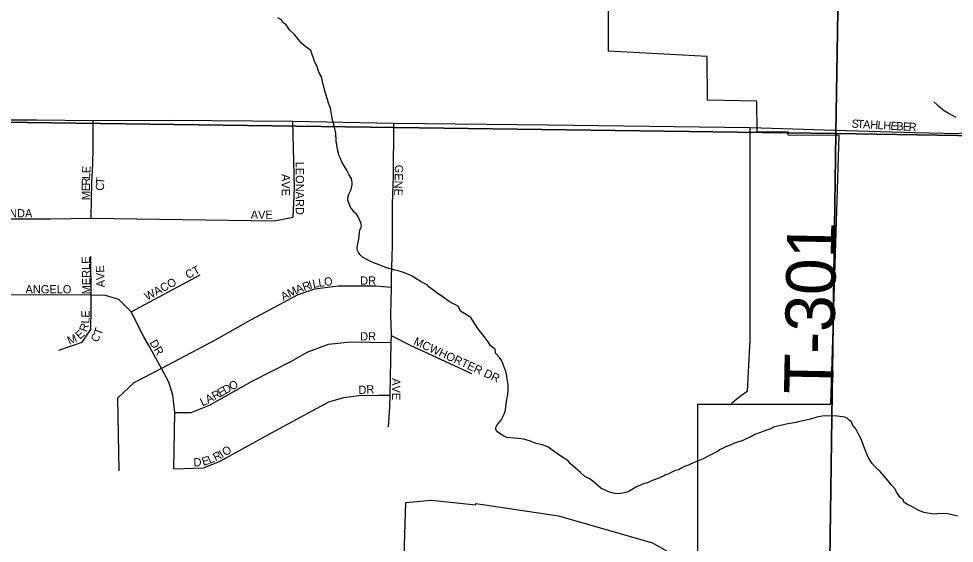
# Model space of a CAD drawing. Extents: x 1310247 to 1552180, y 377264 to 706493.
# Drawn here: x 1367792 to 1373476, y 521873 to 525062 of the extents above; entities that cross this region are included whole.
import ezdxf

# ---------------------------------------------------------------- set-up
doc = ezdxf.new("R2010")
doc.units = 0
for name, color, linetype in [('GM_X_City_Street', 7, 'Continuous'), ('GM_X_City_Street_Text', 7, 'Continuous'), ('GM_X_Corporation', 7, 'Continuous'), ('GM_X_County_Road', 7, 'Continuous'), ('GM_X_Minor_River', 7, 'Continuous'), ('GM_X_Section', 7, 'Continuous'), ('GM_X_Township_Road', 7, 'Continuous'), ('GM_X_Township_Road_Text', 7, 'Continuous'), ('GM_X_Township_Subdivision', 7, 'Continuous'), ('GM_X_Township_Subdivision_Text', 7, 'Continuous')]:
    doc.layers.add(name, color=color, linetype=linetype)

msp = doc.modelspace()

# ---------------------------------------------------------------- linework, layer by layer
at = {"layer": 'GM_X_City_Street'}
msp.add_lwpolyline([(1372748.5, 524384.6), (1373236.2, 524370.2), (1373502.9, 524363.9), (1373653.5, 524392.9), (1373707, 524412.9), (1373756.9, 524432.8), (1373801.4, 524453.7), (1373855.8, 524484.5), (1373935.6, 524538.9), (1374016.3, 524451), (1374043.6, 524432.8), (1374088, 524402), (1374116.1, 524382.9), (1374159.7, 524365.7), (1374245, 524345.7), (1374699.7, 524324)], dxfattribs=at)
at = {"layer": 'GM_X_Corporation'}
msp.add_lwpolyline([(1370096.7, 520638.4), (1370144.7, 522120.7), (1370298.2, 522135.5), (1370568.4, 522107.3), (1370568.7, 522115.6), (1371072, 522041.1), (1371642.8, 521876.5), (1371917.5, 521718.8), (1371917.5, 522718.6), (1372726, 522718.6), (1372775.7, 524351), (1372466.9, 524352.8), (1372468.9, 524371.6), (1372278.4, 524373.5), (1372275.5, 524560.6), (1371975.6, 524565.8), (1371975.5, 524831.9), (1371374.7, 524863.3), (1371374.6, 525409.4)], dxfattribs=at)
at = {"layer": 'GM_X_County_Road'}
msp.add_lwpolyline([(1367414.7, 524447.1), (1367901.9, 524446.2), (1368245, 524443.5), (1368720.6, 524444.4), (1369457.8, 524438.1), (1370069.4, 524426.4), (1371006.5, 524416.5), (1372236.6, 524400.2), (1372435.2, 524393.8), (1372748.5, 524384.6)], dxfattribs=at)
at = {"layer": 'GM_X_Minor_River'}
for points in [[(1369865.5, 523778.2), (1369871.8, 523792.1), (1369874.1, 523804), (1369870.5, 523820.1), (1369851.4, 523860.6), (1369843.7, 523872.8), (1369830, 523885.2), (1369820.3, 523899.4), (1369808.6, 523915.7), (1369799.1, 523936), (1369791.6, 523958.2), (1369794.2, 523982.1), (1369800.6, 523999.9), (1369811.2, 524023.7), (1369817.9, 524051.5), (1369818.2, 524065.5), (1369816.5, 524077.6), (1369814.8, 524089.6), (1369799.3, 524112), (1369786, 524140.4), (1369768.5, 524166.8), (1369755.1, 524191.2), (1369745.7, 524215.4), (1369736, 524231.7), (1369734.3, 524243.7), (1369728.8, 524265.9), (1369720.1, 524320.1), (1369719.2, 524366.1), (1369708.2, 524410.4), (1369699.1, 524446.7), (1369693.6, 524468.8), (1369686.7, 524517), (1369681.1, 524531.2), (1369673.4, 524547.3), (1369668, 524569.5), (1369656.9, 524609.8), (1369642.1, 524662.2), (1369631.2, 524708.5), (1369619.7, 524728.8), (1369612.1, 524749), (1369604.6, 524771.2), (1369591.2, 524797.5), (1369566.9, 524868.2), (1369539.3, 524888.9), (1369511.8, 524911.6), (1369492.3, 524936.1), (1369465, 524966.8), (1369437.6, 524993.5), (1369416.3, 525024), (1369394.6, 525040.6), (1369389, 525054.8), (1369367.2, 525067.3)], [(1373487.2, 524460.8), (1373461.5, 524475.4), (1373437.7, 524488), (1373414, 524502.6), (1373394.4, 524517.1), (1373380.6, 524529.5), (1373368.8, 524539.8), (1373351.2, 524556.2)], [(1372033.7, 522429), (1372013.4, 522419.5), (1371985, 522404.2), (1371950.5, 522387.1), (1371905.9, 522368.2), (1371885.7, 522360.7), (1371861.3, 522347.3), (1371837.1, 522339.9), (1371816.8, 522330.4), (1371802.6, 522320.8), (1371780.4, 522315.4), (1371752, 522302.1), (1371737.8, 522294.4), (1371721.6, 522288.8), (1371709.4, 522281.1), (1371697.3, 522277.5), (1371681.1, 522269.9), (1371658.8, 522260.4), (1371632.6, 522251.1), (1371612.3, 522241.6), (1371588.1, 522234.2), (1371569.9, 522226.7), (1371545.6, 522217.3), (1371494.7, 522186.6), (1371470.5, 522179.2), (1371438.3, 522174), (1371418.3, 522176.5), (1371404.4, 522178.9), (1371380.4, 522183.5), (1371358.6, 522194), (1371328.9, 522208.8), (1371277.9, 522252.1), (1371256.2, 522266.6), (1371232.4, 522279.2), (1371205, 522303.9), (1371142.1, 522357.5), (1371130.5, 522373.8), (1371091, 522398.8), (1371039.8, 522436.1), (1371006.3, 522459), (1370972.5, 522471.9), (1370936.6, 522480.8), (1370894.9, 522495.8), (1370859.1, 522506.8), (1370829.1, 522509.5), (1370801.1, 522512.2), (1370781.1, 522514.7), (1370757.1, 522517.3), (1370739.3, 522523.8), (1370727.4, 522532.1), (1370699.8, 522550.8), (1370690.1, 522565), (1370690.4, 522577), (1370696.7, 522588.9), (1370709.1, 522604.6), (1370723.6, 522622.2), (1370738.3, 522649.8), (1370746.9, 522673.6), (1370751.5, 522701.5), (1370756.4, 522735.4), (1370761.1, 522767.3), (1370765.9, 522797.2), (1370764.9, 522839.2), (1370759.6, 522871.3), (1370758.1, 522891.4), (1370750.7, 522917.6), (1370726.2, 522982.2), (1370712.7, 523002.6), (1370689.2, 523029.2), (1370685.8, 523053.3), (1370658.3, 523074), (1370644.8, 523098.3), (1370619.5, 523131), (1370580.6, 523178), (1370538.1, 523245), (1370476.9, 523284.6), (1370463.6, 523313), (1370408.2, 523342.4), (1370364.8, 523373.5), (1370333.3, 523396.3), (1370284, 523431.5), (1370274.3, 523443.8), (1370236.7, 523462.7), (1370183.4, 523496.1), (1370145.7, 523513.1), (1370123.9, 523521.6), (1370098, 523528.3), (1370072.1, 523534.9), (1370026.3, 523548.1), (1369982.6, 523565.2), (1369948.8, 523578.1), (1369913.2, 523595), (1369881.5, 523611.8), (1369863.9, 523628.2), (1369856.2, 523640.4), (1369850.4, 523652.6), (1369848.8, 523668.6), (1369853.4, 523692.5), (1369858.2, 523724.4), (1369863.1, 523762.3), (1369865.5, 523778.2)], [(1373495.3, 522037.9), (1373471.4, 522044.5), (1373457.5, 522048.8), (1373445.5, 522051.1), (1373431.5, 522053.5), (1373401.5, 522054.2), (1373375.4, 522052.9), (1373353.3, 522051.5), (1373325.3, 522054.2), (1373291.4, 522061), (1373255.7, 522073.9), (1373214.2, 522099), (1373192.4, 522109.5), (1373168.7, 522124.1), (1373167, 522136.2), (1373147.3, 522152.7), (1373122.1, 522187.3), (1373118.4, 522201.4), (1373095, 522226), (1373073.6, 522252.6), (1373050.2, 522281.2), (1373024.8, 522309.8), (1372997.4, 522336.5), (1372977.9, 522359), (1372964.3, 522377.4), (1372952.8, 522397.7), (1372933.8, 522442.2), (1372924.4, 522468.4), (1372909.3, 522506.8), (1372892.1, 522541.2), (1372876.8, 522569.6), (1372857.3, 522594.1), (1372851.7, 522612.3), (1372836, 522624.7), (1372824.2, 522633), (1372808.3, 522639.4), (1372796.3, 522641.7), (1372764.4, 522646.5), (1372694.3, 522648.3), (1372674.2, 522646.8), (1372639.9, 522639.6), (1372601.6, 522628.6), (1372527.1, 522612.5), (1372514.9, 522606.8), (1372454.6, 522598.3), (1372377.9, 522578.3), (1372365.7, 522570.6), (1372325.3, 522557.6), (1372292.9, 522544.4), (1372264.7, 522535.1), (1372244.3, 522521.6), (1372216, 522510.4), (1372187.6, 522497.1), (1372151.3, 522486), (1372118.9, 522472.8), (1372084.4, 522457.7), (1372056.1, 522444.4), (1372033.7, 522429)]]:
    msp.add_lwpolyline(points, dxfattribs=at)
at = {"layer": 'GM_X_Section'}
for points in [[(1372843.5, 529692.3), (1372755.6, 524363.8), (1367393.3, 524436.4), (1367441.3, 529717.9)], [(1372843.5, 529692.3), (1378203.5, 529587.8), (1378082.1, 524540.1), (1378074, 524276.3), (1372755.6, 524363.8)], [(1372755.6, 524363.8), (1372681.9, 519037.1), (1367354.2, 519112.6), (1367393.3, 524436.4)], [(1372755.6, 524363.8), (1378074, 524276.3), (1377993.5, 519265.8), (1377986.5, 518961.9), (1372681.9, 519037.1)]]:
    msp.add_lwpolyline(points, close=True, dxfattribs=at)
at = {"layer": 'GM_X_Township_Road'}
msp.add_lwpolyline([(1372122.4, 522725.6), (1372154.9, 522752), (1372191.8, 522779.3), (1372220, 522798.7), (1372235.8, 523109.6), (1372236.6, 524400.2)], dxfattribs=at)
at = {"layer": 'GM_X_Township_Subdivision'}
for points in [[(1368232.4, 523849.6), (1368234.2, 523962.5), (1368236, 524063.3), (1368241.9, 524177), (1368244.1, 524271.1), (1368245.4, 524359.7), (1368245, 524443.5)], [(1369460.5, 523854.8), (1369467.8, 524031.4), (1369457.8, 524438.1)], [(1370069.4, 524426.4), (1370066.5, 524100.4), (1370061.2, 523937), (1370061.9, 523801.5), (1370061.9, 523684.1), (1370058, 523613.4), (1370054.1, 523491), (1370054.4, 523428.8), (1370052.4, 523343.8), (1370050.7, 523262.6), (1370054.2, 523145.3)], [(1367407.9, 523849.2), (1367608.1, 523845.6), (1367985.2, 523845.6), (1368232.4, 523849.6), (1368646.7, 523842.7), (1369343.6, 523833.2), (1369460.5, 523854.8)], [(1368232, 523381.2), (1368230.9, 523617.2)], [(1368476.1, 523281.1), (1368894, 523505.8)], [(1370054.4, 523428.8), (1369962.7, 523435.2), (1369862.9, 523435.2), (1369732.6, 523436.9), (1369588.7, 523418.2), (1369488.9, 523382.7), (1369201.1, 523228.7), (1368981.1, 523106.9), (1368659, 522936.7)], [(1368649.1, 522954.8), (1368588.5, 523064.5), (1368552.8, 523128.8), (1368476.1, 523281.1), (1368399.5, 523355.6), (1368318.8, 523379.1), (1368232, 523381.2), (1367735.9, 523384.3), (1367459.6, 523384.7), (1367410.6, 523381.7)], [(1368036.8, 523048.1), (1368177.8, 523095.1), (1368229.9, 523172.8), (1368232, 523297.4), (1368232, 523381.2)], [(1370054.2, 523145.3), (1370054.4, 523136.7), (1370053.7, 523094.6), (1370047.6, 522773.9), (1370045.4, 522698.6), (1370036.3, 522581.9)], [(1370054.4, 523136.7), (1370170.4, 523077.3), (1370542.3, 522906.3)], [(1368739.8, 522668.4), (1368839.2, 522667.7), (1368950.7, 522712.9), (1369211.2, 522858.9), (1369448.8, 522980.9), (1369543.9, 523035.8), (1369673.4, 523084), (1369805.3, 523098), (1370053.7, 523094.6)], [(1368734.6, 522325.6), (1368739.8, 522668.4), (1368727.7, 522774.3), (1368704.3, 522851.9), (1368659, 522936.7), (1368649.1, 522954.8)], [(1368659, 522936.7), (1368492, 522847.9), (1368392.1, 522754.8), (1368400.6, 522314.8)], [(1368734.6, 522325.6), (1368914.4, 522331.8), (1369011.7, 522371.2), (1369152.1, 522448.2), (1369353.4, 522559.6), (1369677.2, 522732.4), (1369768.3, 522760.3), (1369859.4, 522771.6), (1369977.6, 522773.9), (1370047.6, 522773.9)]]:
    msp.add_lwpolyline(points, dxfattribs=at)

# ---------------------------------------------------------------- texts
at = {"layer": 'GM_X_City_Street_Text'}
for s, rotation, p in [('S', 356.7743, (1372850.2, 524399.8)), ('T', 356.747, (1372885.3, 524397.9)), ('A', 356.7673, (1372920.5, 524395.9)), ('H', 356.7782, (1372964.4, 524393.4)), ('L', 356.747, (1373008.3, 524390.9)), ('H', 356.7644, (1373043.5, 524388.9)), ('E', 356.7721, (1373087.4, 524386.4)), ('B', 356.7683, (1373122.6, 524384.5)), ('E', 356.765, (1373162.1, 524382.2)), ('R', 357.0192, (1373197.5, 524380.2))]:
    msp.add_text(s, height=50, rotation=rotation, dxfattribs=at).set_placement(p)
at = {"layer": 'GM_X_Township_Road_Text'}
msp.add_text('T-301', height=300, rotation=88.8771, dxfattribs=at).set_placement((1372740.7, 522777.5))
at = {"layer": 'GM_X_Township_Subdivision_Text'}
for s, rotation, p in [('E', 87.6152, (1368227, 524121.5)), ('LEONARD', 270, (1369475.4, 524192.5)), ('GENE', 268.4526, (1370078.2, 524174.6)), ('R', 88.7008, (1368224.7, 524047)), ('L', 87.6903, (1368225.6, 524086.3)), ('T', 85.7061, (1368311.1, 524055.1)), ('AVE', 270, (1369389.4, 524117.7)), ('E', 89.9689, (1368224.7, 524012.1)), ('C', 89.2471, (1368310.6, 524016.3)), ('M', 89.9681, (1368224.6, 523959.2)), ('VANDA', 0, (1367644.4, 523854.3)), ('AVE', 0, (1369202, 523845.5)), ('MERLE', 91.2194, (1368229.1, 523387)), ('AVE', 91.9758, (1368315, 523429.5)), ('CT', 26.5623, (1368819.4, 523479.3)), ('WACO', 28.3938, (1368572.8, 523347.1)), ('R', 18.8958, (1369525.6, 523405.9)), ('I', 16.717, (1369562.6, 523418.5)), ('L', 11.1907, (1369582.4, 523424.6)), ('L', 8.3619, (1369616.3, 523431.3)), ('O', 8.1363, (1369651.1, 523436.4)), ('DR', 0, (1369866.4, 523445)), ('ANGELO', 0, (1367833.6, 523392.3)), ('A', 27.6135, (1369400, 523347.2)), ('M', 26.5874, (1369438.8, 523367.5)), ('A', 20.5695, (1369484.8, 523390.5)), ('L', 87.7981, (1368221.2, 523208.2)), ('E', 88.2154, (1368222.5, 523243.8)), ('R', 69.785, (1368204.2, 523154.5)), ('T', 70.4474, (1368293.8, 523134.2)), ('M', 22.5032, (1368099.6, 523079.6)), ('E', 42.3474, (1368164, 523109.7)), ('C', 57.5158, (1368267.1, 523089.8)), ('DR', 0, (1369866.4, 523106.3)), ('MCWHORTER DR', 335.472, (1370187.1, 523083.4)), ('DR', 300.4735, (1368585.2, 523093)), ('D', 29.1539, (1369047.8, 522778.8)), ('O', 29.1766, (1369086.3, 522800.2)), ('DR', 2.8609, (1369857.2, 522780.6)), ('AVE', 270, (1370060.6, 522876.9)), ('A', 27.7767, (1368942.4, 522721.2)), ('R', 29.137, (1368982.5, 522742.3)), ('E', 29.167, (1369017.1, 522761.6)), ('L', 24.8696, (1368908, 522705.1)), ('I', 30.4852, (1369027, 522390.2)), ('O', 30.5513, (1369046, 522401.4)), ('D', 1.4427, (1368854.8, 522340.7)), ('E', 16.8518, (1368913.2, 522344.1)), ('L', 22.4721, (1368951.9, 522356.1)), ('R', 25.785, (1368987.4, 522370.9))]:
    msp.add_text(s, height=50, rotation=rotation, dxfattribs=at).set_placement(p)

doc.saveas('drawing.dxf')
